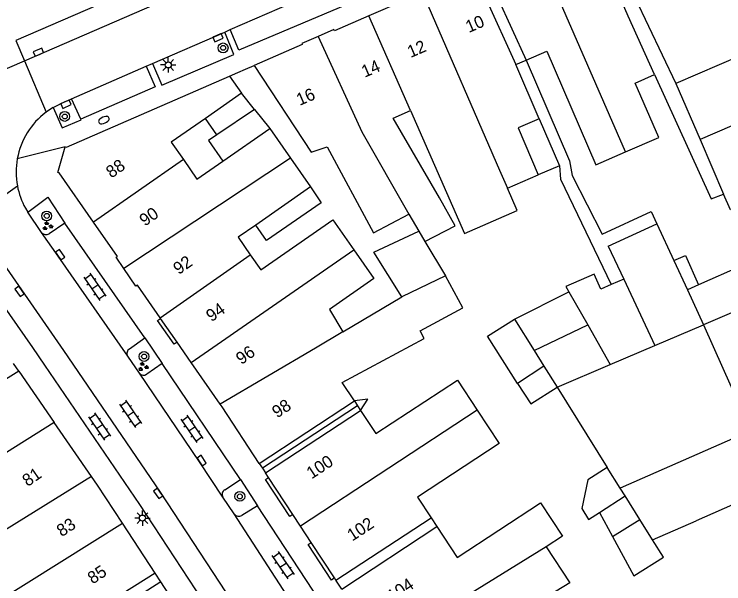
# Model space of a CAD drawing. Extents: x 132998 to 136004, y 396998 to 398512.
# Drawn here: x 134279.2 to 134337, y 397386 to 397432.4 of the extents above; entities that cross this region are included whole.
import ezdxf

# ---------------------------------------------------------------- set-up
doc = ezdxf.new("R2010")
doc.units = 0
for name, color, linetype in [('gg-afsc-erfafscheiding', 7, 'Continuous'), ('gg-afsc-muur', 7, 'Continuous'), ('gg-anno-huisnummerreeks BGT', 7, 'Continuous'), ('gg-bbg-gedigitaliseerde bebouwing', 7, 'Continuous'), ('gg-bbg-gedigitaliseerde bebouwing onder overbouw', 7, 'Continuous'), ('gg-bbg-gedigitaliseerde bijgebouw', 7, 'Continuous'), ('gg-bbg-gedigitaliseerde overbouw', 7, 'Continuous'), ('gg-bbg-hoofdgebouw', 7, 'Continuous'), ('gg-bbg-luifel en loopbrug', 7, 'Continuous'), ('gg-bbg-pand overbouw', 7, 'Continuous'), ('gg-bbg-tussenscheiding', 7, 'Continuous'), ('gg-bbg-tussenscheiding niveau 01', 7, 'Continuous'), ('gg-knt-verharding', 7, 'Continuous'), ('gg-knt-verharding nz', 7, 'Continuous'), ('gt-grn-weggrens', 7, 'Continuous'), ('gt-symb-boom', 7, 'Continuous'), ('gt-symb-brandkraan', 7, 'Continuous'), ('gt-symb-groenvak', 7, 'Continuous'), ('gt-symb-klinker verharding', 7, 'Continuous'), ('gt-symb-kolk', 7, 'Continuous'), ('gt-symb-lichtmast', 7, 'Continuous')]:
    doc.layers.add(name, color=color, linetype=linetype)

# ---------------------------------------------------------------- blocks, each defined once
blk = doc.blocks.new('gt0-KL1')
at = {"layer": 'gt-symb-klinker verharding'}
for p, q in [((-1.15, 0.3), (1.15, 0.3)), ((-1, -0.3), (-1, 0.3)), ((-0.5, 0.3), (-0.5, 0.45)), ((0, -0.3), (0, 0.3)), ((0.5, 0.3), (0.5, 0.45)), ((1, -0.3), (1, 0.3)), ((-1.15, -0.3), (1.15, -0.3)), ((-0.5, -0.45), (-0.5, -0.3)), ((0.5, -0.45), (0.5, -0.3))]:
    blk.add_line(p, q, dxfattribs=at)
blk = doc.blocks.new('gt0-KOLK')
at = {"layer": 'gt-symb-kolk'}
blk.add_lwpolyline([(0, 0), (0.375, 0), (0.375, 0.4), (-0.375, 0.4), (-0.375, 0), (0, 0)], dxfattribs=at)
blk = doc.blocks.new('gt0-BOOM')
at = {"layer": 'gt-symb-boom'}
for radius in [0.4, 0.2]:
    blk.add_circle((0, 0), radius, dxfattribs=at)
blk = doc.blocks.new('gt0-GRVAK')
at = {"layer": 'gt-symb-groenvak'}
for p, q in [((-0.11, 0.189), (-0.228, 0.24)), ((-0.182, 0.153), (0.088, 0.153)), ((-0.091, 0.211), (-0.156, 0.322)), ((-0.047, 0.214), (-0.047, 0.393)), ((-0.004, 0.211), (0.061, 0.322)), ((0.015, 0.189), (0.133, 0.24)), ((0.262, -0.052), (0.197, 0.059)), ((0.305, -0.049), (0.305, 0.13)), ((0.349, -0.052), (0.414, 0.059)), ((-0.245, -0.228), (-0.363, -0.177)), ((-0.318, -0.264), (-0.047, -0.264)), ((-0.226, -0.206), (-0.291, -0.095)), ((-0.183, -0.203), (-0.183, -0.024)), ((-0.139, -0.206), (-0.074, -0.095)), ((-0.12, -0.228), (-0.002, -0.177)), ((0.243, -0.074), (0.125, -0.023)), ((0.17, -0.11), (0.441, -0.11)), ((0.368, -0.074), (0.486, -0.023))]:
    blk.add_line(p, q, dxfattribs=at)
blk = doc.blocks.new('gt0-LMAST')
at = {"layer": 'gt-symb-lichtmast'}
for p, q in [((-0.005, 0.246), (-0.005, 0.621)), ((-0.182, 0.173), (-0.447, 0.438)), ((0.172, 0.173), (0.437, 0.438)), ((-0.255, -0.004), (-0.63, -0.004)), ((-0.182, -0.181), (-0.447, -0.446)), ((-0.005, -0.254), (-0.005, -0.629)), ((0.437, -0.446), (0.172, -0.181)), ((0.245, -0.004), (0.62, -0.004))]:
    blk.add_line(p, q, dxfattribs=at)
blk.add_circle((-0.005, -0.004), 0.25, dxfattribs=at)
blk = doc.blocks.new('gt0-BR')
at = {"layer": 'gt-symb-brandkraan'}
for centre, radius, start, end in [((-0.244, 0), 0.206, 107.56694, 252.43307), ((0.599, -2.664), 3, 106.89205, 107.56694), ((0, -0.691), 0.938, 73.10799, 106.89205), ((-0.599, -2.664), 3, 72.43309, 73.10799), ((0.244, 0), 0.206, 287.56695, 72.43309), ((0.599, 2.664), 3, 252.43307, 253.10797), ((0, 0.691), 0.938, 253.10797, 286.89206), ((-0.599, 2.664), 3, 286.89206, 287.56695)]:
    blk.add_arc(centre, radius, start, end, dxfattribs=at)

msp = doc.modelspace()

# ---------------------------------------------------------------- linework, layer by layer
at = {"layer": 'gg-afsc-erfafscheiding'}
for p, q in [((134328.83, 397435.78), (134333.117, 397426.781)), ((134297.436, 397427.67), (134298.064, 397427.943))]:
    msp.add_line(p, q, dxfattribs=at)
for points in [[(134320.926, 397428.682), (134324.454, 397420.482), (134324.684, 397419.296), (134327.127, 397414.498), (134331.118, 397416.347), (134331.574, 397415.362)], [(134331.398, 397427.528), (134336.006, 397417.385), (134337.023, 397417.773)], [(134323.648, 397420.085), (134323.738, 397418.98), (134327.865, 397410.393)], [(134307.439, 397400.142), (134308.031, 397401.074), (134306.931, 397400.916)]]:
    msp.add_lwpolyline(points, dxfattribs=at)
at = {"layer": 'gg-afsc-muur'}
for p, q in [((134298.064, 397427.943), (134298.77, 397428.25)), ((134296.77, 397427.38), (134297.436, 397427.67))]:
    msp.add_line(p, q, dxfattribs=at)
at = {"layer": 'gg-bbg-gedigitaliseerde bebouwing'}
for p, q in [((134346.01, 397432.372), (134333.117, 397426.781)), ((134321.994, 397423.914), (134320.09, 397428.322)), ((134296.77, 397427.38), (134297.74, 397425.989)), ((134333.117, 397426.781), (134335.098, 397422.212)), ((134297.74, 397425.989), (134294.803, 397423.941)), ((134296.215, 397420.456), (134300.038, 397423.121)), ((134300.038, 397423.121), (134301.728, 397420.697)), ((134335.098, 397422.212), (134337.023, 397417.773)), ((134301.728, 397420.697), (134303.345, 397418.356)), ((134319.4, 397418.251), (134321.921, 397419.339)), ((134303.345, 397418.356), (134298.89, 397415.251)), ((134311.37, 397416.147), (134312.183, 397414.741)), ((134305.991, 397406.543), (134310.797, 397409.39))]:
    msp.add_line(p, q, dxfattribs=at)
for points in [[(134331.398, 397427.528), (134329.242, 397432.275), (134325.91, 397439.96)], [(134320.926, 397428.682), (134322.616, 397429.409), (134326.594, 397420.164), (134329.029, 397421.212)], [(134298.77, 397428.25), (134303.419, 397421.18), (134304.721, 397421.629), (134308.504, 397414.613), (134311.37, 397416.147)], [(134329.029, 397421.212), (134331.729, 397422.374), (134329.82, 397426.811), (134331.398, 397427.528)], [(134312.685, 397413.904), (134315.152, 397415.191), (134313.855, 397417.477), (134310.089, 397423.966), (134311.494, 397424.571)], [(134311.494, 397424.571), (134315.897, 397414.549), (134320.196, 397416.438), (134319.4, 397418.251)], [(134294.803, 397423.941), (134292.011, 397421.995), (134292.999, 397420.578)], [(134321.994, 397423.914), (134320.267, 397423.168), (134321.921, 397419.339)], [(134292.999, 397420.578), (134294.108, 397418.987), (134296.215, 397420.456)], [(134343.091, 397415.54), (134341.87, 397418.355), (134337.578, 397416.493), (134337.023, 397417.773)], [(134298.447, 397412.827), (134299.307, 397411.594), (134305.174, 397415.685), (134306.879, 397413.24)], [(134298.89, 397415.251), (134297.454, 397414.25), (134298.447, 397412.827)], [(134306.879, 397413.24), (134308.515, 397410.894), (134304.905, 397408.377), (134305.991, 397406.543)], [(134306.931, 397400.916), (134305.936, 397402.431), (134312.609, 397406.019), (134312.282, 397406.627), (134315.766, 397408.5), (134314.365, 397411.106)], [(134307.439, 397400.142), (134308.675, 397398.259), (134315.326, 397402.625), (134316.938, 397400.169)], [(134316.938, 397400.169), (134318.726, 397397.445), (134312.083, 397393.085), (134313.191, 397391.398)], [(134313.659, 397390.684), (134315.314, 397388.164), (134322.103, 397392.62), (134323.886, 397389.903), (134322.562, 397389.033)], [(134322.562, 397389.033), (134324.479, 397386.113), (134317.932, 397382.104), (134318.964, 397380.418)]]:
    msp.add_lwpolyline(points, dxfattribs=at)
at = {"layer": 'gg-bbg-gedigitaliseerde bebouwing onder overbouw'}
for p, q in [((134316.629, 397435.949), (134320.09, 397428.322)), ((134317.465, 397436.309), (134320.926, 397428.682)), ((134279.602, 397403.357), (134272.752, 397399.074)), ((134299.184, 397395.832), (134306.931, 397400.916)), ((134299.692, 397395.076), (134307.439, 397400.142)), ((134305.431, 397386.311), (134313.191, 397391.398)), ((134305.905, 397385.586), (134313.659, 397390.684)), ((134290.709, 397386.889), (134283.942, 397382.658)), ((134291.171, 397386.174), (134284.383, 397381.93))]:
    msp.add_line(p, q, dxfattribs=at)
at = {"layer": 'gg-bbg-gedigitaliseerde bijgebouw'}
for p, q in [((134327.62, 397413.531), (134331.574, 397415.362)), ((134331.574, 397415.362), (134332.965, 397412.359)), ((134312.685, 397413.904), (134314.365, 397411.106)), ((134327.62, 397413.531), (134328.887, 397410.837)), ((134332.965, 397412.359), (134334.065, 397409.983)), ((134338.484, 397411.928), (134334.963, 397410.378)), ((134328.887, 397410.837), (134327.865, 397410.393)), ((134324.153, 397410.236), (134324.402, 397409.806)), ((134334.963, 397410.378), (134334.065, 397409.983)), ((134324.402, 397409.806), (134325.961, 397407.109)), ((134339.809, 397409.011), (134335.386, 397407.127)), ((134319.973, 397407.589), (134321.584, 397405.019)), ((134321.584, 397405.019), (134325.961, 397407.109)), ((134335.386, 397407.127), (134339.213, 397398.48)), ((134323.448, 397402.045), (134327.544, 397395.499)), ((134351.519, 397398.601), (134334.782, 397391.151)), ((134326.893, 397391.839), (134327.969, 397389.867)), ((134327.969, 397389.867), (134330.196, 397391.271)), ((134331.237, 397389.612), (134330.196, 397391.271)), ((134331.237, 397389.612), (134334.782, 397391.151))]:
    msp.add_line(p, q, dxfattribs=at)
for points in [[(134310.797, 397409.39), (134308.516, 397413.037), (134312.183, 397414.741)], [(134327.865, 397410.393), (134327.009, 397410.022), (134326.478, 397411.245), (134324.153, 397410.236)], [(134320.237, 397402.337), (134317.777, 397406.186), (134319.973, 397407.589)], [(134320.237, 397402.337), (134321.301, 397400.673), (134323.448, 397402.045)], [(134327.544, 397395.499), (134325.954, 397394.503), (134325.453, 397392.158), (134326.01, 397391.271), (134326.893, 397391.839)]]:
    msp.add_lwpolyline(points, dxfattribs=at)
at = {"layer": 'gg-bbg-gedigitaliseerde overbouw'}
for p, q in [((134320.09, 397428.322), (134320.926, 397428.682)), ((134306.931, 397400.916), (134307.185, 397400.529)), ((134307.185, 397400.529), (134307.439, 397400.142)), ((134313.191, 397391.398), (134313.659, 397390.684))]:
    msp.add_line(p, q, dxfattribs=at)
at = {"layer": 'gg-bbg-hoofdgebouw'}
for p, q in [((134291.138, 397407.642), (134291.097, 397407.701)), ((134292.488, 397405.706), (134291.138, 397407.642)), ((134293.64, 397404.054), (134292.488, 397405.706)), ((134296.007, 397400.66), (134293.64, 397404.054)), ((134279.602, 397403.357), (134282.474, 397399.165)), ((134285.522, 397394.768), (134282.474, 397399.165)), ((134299.946, 397394.688), (134299.692, 397395.076)), ((134301.922, 397391.667), (134299.946, 397394.688)), ((134302.546, 397390.712), (134301.922, 397391.667)), ((134290.709, 397386.889), (134288.041, 397390.957)), ((134303.407, 397389.398), (134302.546, 397390.712)), ((134305.31, 397386.496), (134303.407, 397389.398)), ((134293.408, 397382.732), (134291.171, 397386.174)), ((134305.431, 397386.311), (134305.31, 397386.496))]:
    msp.add_line(p, q, dxfattribs=at)
for points in [[(134312.445, 397434.275), (134310.97, 397433.64), (134311.02, 397433.54), (134308.104, 397432.286)], [(134308.104, 397432.286), (134305.3, 397431.08), (134305.26, 397431.18), (134303.973, 397430.621)], [(134303.973, 397430.621), (134302.66, 397430.05), (134302.68, 397429.95), (134298.77, 397428.25)], [(134283.37, 397421.63), (134283.47, 397421.6), (134296.77, 397427.38)], [(134285.677, 397415.473), (134282.87, 397419.51), (134282.76, 397419.54), (134283.37, 397421.63)], [(134288.138, 397411.722), (134287.53, 397412.62), (134287.62, 397412.68), (134285.677, 397415.473)], [(134291.097, 397407.701), (134289.25, 397410.35), (134289.12, 397410.27), (134288.138, 397411.722)], [(134299.184, 397395.832), (134296.16, 397400.44), (134296.007, 397400.66)], [(134288.041, 397390.957), (134286.01, 397394.07), (134285.522, 397394.768)]]:
    msp.add_lwpolyline(points, dxfattribs=at)
at = {"layer": 'gg-bbg-luifel en loopbrug'}
for p, q in [((134298.795, 397424.673), (134297.74, 397425.989)), ((134298.795, 397424.673), (134295.733, 397422.606)), ((134298.795, 397424.673), (134300.038, 397423.121)), ((134295.733, 397422.606), (134294.803, 397423.941)), ((134321.994, 397423.914), (134323.648, 397420.085)), ((134323.648, 397420.085), (134321.921, 397419.339)), ((134319.973, 397407.589), (134324.402, 397409.806))]:
    msp.add_line(p, q, dxfattribs=at)
for points in [[(134295.733, 397422.606), (134295.045, 397422.134), (134296.215, 397420.456)], [(134303.345, 397418.356), (134304.233, 397417.071), (134299.764, 397413.999), (134298.89, 397415.251)], [(134332.965, 397412.359), (134333.909, 397412.774), (134334.963, 397410.378)], [(134327.969, 397389.867), (134329.716, 397386.664), (134332.131, 397388.186), (134331.237, 397389.612)]]:
    msp.add_lwpolyline(points, dxfattribs=at)
at = {"layer": 'gg-bbg-pand overbouw'}
for p, q in [((134279.602, 397403.357), (134279.159, 397403.982)), ((134299.184, 397395.832), (134299.438, 397395.454)), ((134299.438, 397395.454), (134299.692, 397395.076)), ((134291.171, 397386.174), (134290.709, 397386.889)), ((134305.905, 397385.586), (134305.431, 397386.311))]:
    msp.add_line(p, q, dxfattribs=at)
at = {"layer": 'gg-bbg-tussenscheiding'}
for p, q in [((134329.029, 397421.212), (134321.627, 397438.224)), ((134312.445, 397434.275), (134318.768, 397419.722)), ((134311.494, 397424.571), (134308.104, 397432.286)), ((134292.999, 397420.578), (134285.677, 397415.473)), ((134301.728, 397420.697), (134288.138, 397411.722)), ((134318.768, 397419.722), (134319.4, 397418.251)), ((134312.183, 397414.741), (134312.685, 397413.904)), ((134291.097, 397407.701), (134298.447, 397412.827)), ((134293.64, 397404.054), (134306.879, 397413.24)), ((134314.365, 397411.106), (134310.797, 397409.39)), ((134328.887, 397410.837), (134331.423, 397405.44)), ((134334.065, 397409.983), (134335.386, 397407.127)), ((134325.961, 397407.109), (134327.788, 397403.892)), ((134331.423, 397405.44), (134335.386, 397407.127)), ((134327.788, 397403.892), (134331.423, 397405.44)), ((134321.584, 397405.019), (134322.382, 397403.747)), ((134322.382, 397403.747), (134320.237, 397402.337)), ((134322.382, 397403.747), (134323.448, 397402.045)), ((134323.448, 397402.045), (134327.788, 397403.892)), ((134316.938, 397400.169), (134302.546, 397390.712)), ((134282.474, 397399.165), (134268.555, 397390.454)), ((134339.213, 397398.48), (134328.592, 397393.827)), ((134328.592, 397393.827), (134327.544, 397395.499)), ((134285.522, 397394.768), (134271.488, 397386.07)), ((134328.992, 397393.19), (134328.592, 397393.827)), ((134326.893, 397391.839), (134328.992, 397393.19)), ((134330.196, 397391.271), (134328.992, 397393.19)), ((134273.451, 397381.882), (134288.041, 397390.957)), ((134322.562, 397389.033), (134309.088, 397380.745))]:
    msp.add_line(p, q, dxfattribs=at)
for points in [[(134362.539, 397434.268), (134354.706, 397430.724), (134348.011, 397427.789), (134335.098, 397422.212)], [(134303.973, 397430.621), (134307.539, 397422.851), (134311.37, 397416.147)], [(134305.991, 397406.543), (134303.775, 397405.231), (134296.007, 397400.66)]]:
    msp.add_lwpolyline(points, dxfattribs=at)
at = {"layer": 'gg-bbg-tussenscheiding niveau 01'}
msp.add_line((134307.185, 397400.529), (134299.438, 397395.454), dxfattribs=at)
at = {"layer": 'gg-knt-verharding'}
for p, q in [((134290.475, 397428.405), (134296.369, 397430.977)), ((134296.369, 397430.977), (134296.824, 397431.176)), ((134277.214, 397427.395), (134280.047, 397428.621)), ((134280.047, 397428.621), (134281.805, 397424.442)), ((134289.973, 397428.186), (134290.475, 397428.405)), ((134284.653, 397423.866), (134283.883, 397425.528)), ((134275.797, 397415.798), (134279.472, 397418.446)), ((134280.122, 397416.629), (134280.317, 397416.299)), ((134281.441, 397414.647), (134280.317, 397416.299)), ((134283.332, 397415.413), (134282.064, 397414.542)), ((134289.871, 397406.06), (134283.332, 397415.413)), ((134288.613, 397405.159), (134289.871, 397406.06)), ((134289.871, 397406.06), (134291.263, 397403.961)), ((134289.417, 397403.191), (134288.459, 397404.567)), ((134291.263, 397403.961), (134290.018, 397403.105)), ((134297.642, 397394.514), (134291.263, 397403.961)), ((134296.37, 397393.681), (134297.642, 397394.514)), ((134297.642, 397394.514), (134299.033, 397392.368)), ((134297.137, 397391.71), (134296.215, 397393.09)), ((134299.033, 397392.368), (134297.755, 397391.595))]:
    msp.add_line(p, q, dxfattribs=at)
for points in [[(134312.305, 397442.702), (134311.603, 397444.265), (134279.348, 397430.283), (134280.047, 397428.621)], [(134306.217, 397433.159), (134297.515, 397429.502), (134296.824, 397431.176)], [(134290.475, 397428.405), (134291.246, 397426.647), (134297.109, 397429.148), (134296.369, 397430.977)], [(134289.973, 397428.186), (134290.695, 397426.516), (134284.653, 397423.866)], [(134282.4, 397424.836), (134282.757, 397425.028), (134283.129, 397425.197), (134283.341, 397425.275), (134283.883, 397425.528)], [(134282.4, 397424.836), (134282.094, 397424.646), (134281.805, 397424.442)], [(134282.4, 397424.836), (134283.11, 397423.181), (134284.666, 397423.835), (134284.653, 397423.866)], [(134280.317, 397416.299), (134281.955, 397417.512), (134283.332, 397415.413)], [(134276.472, 397414.775), (134274.861, 397413.604), (134280.713, 397405.267)], [(134292.488, 397405.706), (134292.242, 397405.535), (134290.892, 397407.471), (134291.138, 397407.642)], [(134280.713, 397405.267), (134281.673, 397403.831), (134289.428, 397392.471), (134298.551, 397378.578), (134299.816, 397379.388)], [(134301.922, 397391.667), (134301.671, 397391.502), (134299.695, 397394.524), (134299.946, 397394.688)], [(134303.988, 397382.038), (134305.271, 397382.898), (134299.033, 397392.368)], [(134305.31, 397386.496), (134305.059, 397386.332), (134303.156, 397389.234), (134303.407, 397389.398)]]:
    msp.add_lwpolyline(points, dxfattribs=at)
for centre, radius, start, end in [((134285.463, 397419.567), 6.095, 126.88098, 169.7168), ((134285.458, 397419.567), 6.09, 169.70618, 190.60507), ((134285.449, 397419.559), 6.08, 190.55185, 208.81572), ((134281.806, 397414.912), 0.451, 216.01519, 304.85144), ((134288.827, 397404.787), 0.429, 119.97965, 210.85741), ((134289.76, 397403.447), 0.428, 216.70211, 307.01099), ((134296.578, 397393.311), 0.425, 119.31529, 211.29304), ((134297.507, 397391.981), 0.459, 216.1962, 302.72127)]:
    msp.add_arc(centre, radius, start, end, dxfattribs=at)
at = {"layer": 'gg-knt-verharding nz'}
for p, q in [((134296.824, 397431.176), (134339.15, 397449.644)), ((134283.883, 397425.528), (134289.973, 397428.186)), ((134276.472, 397414.775), (134279.809, 397409.962)), ((134303.573, 397381.828), (134297.137, 397391.71))]:
    msp.add_line(p, q, dxfattribs=at)
for points in [[(134280.047, 397428.621), (134306.936, 397440.295), (134312.305, 397442.702)], [(134288.459, 397404.567), (134282.796, 397412.72), (134281.441, 397414.647)], [(134279.809, 397409.962), (134283.243, 397405.027), (134291.11, 397393.498), (134300.195, 397379.623)], [(134296.215, 397393.09), (134294.324, 397395.956), (134289.417, 397403.191)]]:
    msp.add_lwpolyline(points, dxfattribs=at)
at = {"layer": 'gt-grn-weggrens'}
msp.add_line((134283.37, 397421.63), (134279.466, 397420.655), dxfattribs=at)

# ---------------------------------------------------------------- block references
at = {"layer": 'gt-symb-boom'}
for p in [(134296.236, 397429.685), (134283.332, 397424.096), (134281.866, 397415.993), (134289.797, 397404.539), (134297.597, 397393.141)]:
    msp.add_blockref('gt0-BOOM', p, dxfattribs=at)
at = {"layer": 'gt-symb-brandkraan', "rotation": -156.30502896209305}
msp.add_blockref('gt0-BR', (134286.523, 397423.805), dxfattribs=at)
at = {"layer": 'gt-symb-groenvak'}
for p in [(134281.918, 397415.173), (134289.708, 397403.699)]:
    msp.add_blockref('gt0-GRVAK', p, dxfattribs=at)
at = {"layer": 'gt-symb-klinker verharding'}
for p, rotation in [((134285.779, 397410.222), -55.43537706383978), ((134288.696, 397399.871), -55.43537706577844), ((134286.155, 397398.836), -55.43537706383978), ((134293.683, 397398.648), -55.43537706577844), ((134301.116, 397387.544), -55.43537706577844)]:
    msp.add_blockref('gt0-KL1', p, dxfattribs=dict(at, rotation=rotation))
at = {"layer": 'gt-symb-kolk'}
for p, rotation in [((134295.738, 397430.693), -156.43292878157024), ((134281.27, 397429.154), 23.438072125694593), ((134283.341, 397425.275), -154.9727212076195), ((134282.796, 397412.72), -55.181645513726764), ((134279.809, 397409.962), 125.02487327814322), ((134294.324, 397395.956), -56.57996880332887), ((134291.11, 397393.498), 124.32560196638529)]:
    msp.add_blockref('gt0-KOLK', p, dxfattribs=dict(at, rotation=rotation))
at = {"layer": 'gt-symb-lichtmast'}
for p in [(134291.768, 397428.299), (134289.67, 397391.376)]:
    msp.add_blockref('gt0-LMAST', p, dxfattribs=at)

# ---------------------------------------------------------------- texts
at = {"layer": 'gg-anno-huisnummerreeks BGT'}
for s, rotation, p in [('10', 23.3, (134316.259, 397430.892)), ('12', 23.3, (134311.514, 397428.855)), ('14', 23.3, (134307.773, 397427.246)), ('16', 23.5, (134302.472, 397424.953)), ('88', 34.8, (134287.131, 397419.027)), ('90', 34.8, (134289.856, 397415.11)), ('92', 34.9, (134292.609, 397411.168)), ('94', 34.9, (134295.288, 397407.325)), ('96', 34.9, (134297.722, 397403.835)), ('98', 33.3, (134300.639, 397399.49)), ('100', 33.2, (134303.443, 397394.519)), ('81', 34.7, (134280.311, 397393.9)), ('83', 33.1, (134283.082, 397389.814)), ('102', 33.2, (134306.758, 397389.458)), ('85', 33.2, (134285.605, 397385.961)), ('104', 33.3, (134310.01, 397384.501))]:
    msp.add_text(s, height=1, rotation=rotation, dxfattribs=at).set_placement(p)

doc.saveas('drawing.dxf')
